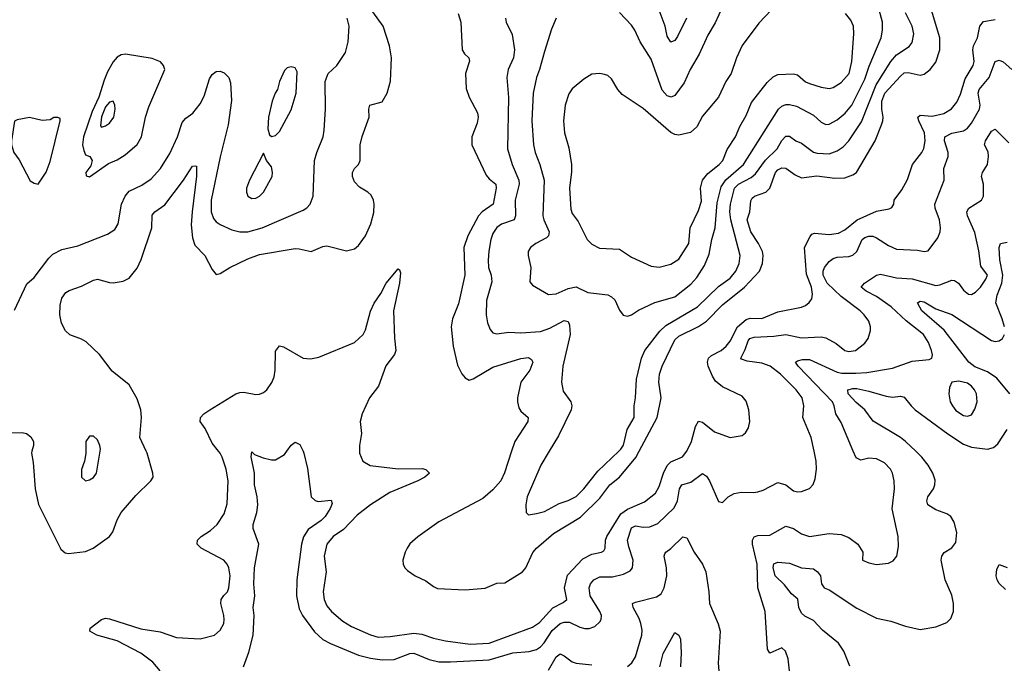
# Model space of a CAD drawing. Header units: inches. Extents: x 1682530 to 1839546, y 640742 to 791647.
# Tile 587 of 656: x 1754837 to 1759816, y 688928 to 692182. Entities that reach past the tile are written whole.
import ezdxf

# ---------------------------------------------------------------- set-up
doc = ezdxf.new("R2010")
doc.units = ezdxf.units.IN
doc.header["$MEASUREMENT"] = 0
doc.layers.add('B7658', color=7, linetype='Continuous')
doc.layers.add('B7659', color=7, linetype='Continuous')

msp = doc.modelspace()

# ---------------------------------------------------------------- linework, layer by layer
at = {"layer": 'B7658', "color": 5}
for points, elevation in [([(1754898.9, 690000), (1754896.3, 689990), (1754904, 689944), (1754914.3, 689810), (1754931.6, 689731.6), (1755044.3, 689504.3), (1755066.9, 689486.9), (1755083.6, 689483.6), (1755170, 689494), (1755207.6, 689510), (1755290, 689568.9), (1755307.2, 689592.8), (1755330, 689653), (1755350, 689690.3), (1755423.3, 689776.7), (1755499.5, 689850), (1755511.3, 689870), (1755509.7, 689890), (1755481.2, 689990), (1755476.6, 690000)], 820), ([(1755170.6, 690000), (1755170.5, 689989.5), (1755164.9, 689950), (1755150, 689908), (1755148.5, 689870), (1755170, 689850.6), (1755190, 689855.5), (1755210, 689867.7), (1755225.1, 689890), (1755242.9, 690000)], 840), ([(1755547.5, 688890), (1755510, 688933.6), (1755450, 688979.7), (1755330, 689040.9), (1755226.9, 689070), (1755191.1, 689090), (1755193.7, 689106.3), (1755250, 689149.1), (1755270, 689155.8), (1755290, 689153.2), (1755450, 689102.9), (1755546.8, 689086.8), (1755630, 689057.8), (1755750, 689052), (1755821.2, 689070), (1755850, 689095.5), (1755869.7, 689130), (1755870.9, 689149.1), (1755869.8, 689170), (1755854.6, 689230), (1755856.1, 689250), (1755869, 689271), (1755888, 689290), (1755893.8, 689310), (1755900.3, 689370), (1755893.8, 689410), (1755885.3, 689430), (1755868.4, 689450), (1755753.6, 689510), (1755733.3, 689530), (1755736.3, 689550), (1755754.7, 689570), (1755801, 689599), (1755834.8, 689630), (1755870, 689683.8), (1755886.2, 689733.8), (1755890.6, 689850), (1755881.2, 689910), (1755859.9, 689970), (1755849.9, 689990), (1755842.2, 690000)], 780), ([(1755968.4, 688910), (1755995.5, 688984.5), (1756016.7, 689070), (1756021.9, 689170), (1756017.3, 689210), (1756026.2, 689270), (1756020.7, 689330), (1756023.4, 689410), (1756046, 689530), (1756017.3, 689610), (1756017.3, 689630), (1756035.3, 689690), (1756040.3, 689730), (1756037.3, 689770), (1756024.4, 689830), (1756024.4, 689890), (1756007.3, 689972.7), (1756010, 689998), (1756024, 689984), (1756067.3, 689967.3), (1756110, 689956.4), (1756130, 689957.1), (1756175.5, 689984.5), (1756187.1, 690000)], 760), ([(1756269.4, 690000), (1756274, 689990), (1756292.3, 689912.3), (1756310.7, 689770), (1756330, 689750.7), (1756346.6, 689746.6), (1756412.2, 689752.2), (1756416.4, 689736.4), (1756406.4, 689710), (1756381.2, 689670), (1756362, 689650), (1756295.6, 689604.4), (1756272.6, 689567.4), (1756262.4, 689530), (1756238, 689350), (1756236.9, 689270), (1756250, 689204.2), (1756267.5, 689170), (1756327.3, 689087.3), (1756370, 689048.7), (1756408, 689028), (1756550, 688968.5), (1756610, 688953.5), (1756670, 688945), (1756730, 688947.5), (1756810, 688978.3), (1756830, 688979.8), (1756908, 688948), (1756956.1, 688936.1), (1757014.9, 688934.9), (1757210, 688946.4), (1757330, 688981), (1757412.7, 688987.3), (1757450, 688998.1), (1757470, 689011.5), (1757488.3, 689031.7), (1757530, 689094), (1757570, 689129.1), (1757590, 689136.6), (1757616.2, 689136.2), (1757670, 689111.4), (1757695.2, 689104.8), (1757716, 689104), (1757745.7, 689114.3), (1757770, 689137.3), (1757776.9, 689150), (1757778, 689170), (1757771.1, 689190), (1757721.5, 689270), (1757716.3, 689310), (1757722.5, 689330), (1757740.3, 689350), (1757770, 689364.8), (1757834.3, 689365.7), (1757890, 689379), (1757924.4, 689395.6), (1757935.6, 689410), (1757939.4, 689450), (1757917, 689517), (1757910.9, 689550), (1757930, 689613.6), (1757950, 689623.5), (1757990, 689616.2), (1758022.6, 689617.4), (1758064.3, 689635.7), (1758146.7, 689713.3), (1758162.3, 689750), (1758172.4, 689810), (1758185.4, 689830), (1758230, 689844.1), (1758290, 689887.4), (1758310, 689874.4), (1758324.9, 689850), (1758370, 689746), (1758390, 689740.7), (1758419.6, 689770), (1758450, 689787.1), (1758486.4, 689793.6), (1758548.7, 689791.3), (1758570, 689795.3), (1758596.3, 689803.7), (1758670, 689842.6), (1758710, 689830.3), (1758750, 689800.3), (1758770, 689795.3), (1758790, 689796.5), (1758830, 689812.7), (1758848.4, 689831.6), (1758859.8, 689860.3), (1758865.7, 689910), (1758864.8, 689950), (1758853.7, 690000)], 760), ([(1756555.4, 690000), (1756555.5, 689990), (1756571.8, 689950), (1756608.8, 689928.8), (1756750, 689912.1), (1756872.2, 689912.2), (1756890, 689908.7), (1756908.7, 689890), (1756884.9, 689870), (1756850.2, 689850), (1756708.4, 689791.6), (1756610.1, 689730), (1756542.7, 689677.3), (1756474.6, 689605.4), (1756421.8, 689570), (1756390.2, 689530), (1756376.3, 689470), (1756386, 689390), (1756371.1, 689290), (1756376.5, 689250), (1756390, 689218.7), (1756414, 689190), (1756470, 689141.1), (1756514.8, 689114.8), (1756610, 689071.5), (1756650, 689060.9), (1756710, 689063.4), (1756830, 689081), (1756870, 689075.1), (1756930, 689055), (1756990, 689041.5), (1757114.9, 689025.1), (1757210, 689030.1), (1757429.9, 689110.1), (1757465, 689135), (1757531.9, 689208.1), (1757585.2, 689234.8), (1757603.2, 689250), (1757591.2, 689310), (1757607.1, 689372.9), (1757684.2, 689455.8), (1757730, 689480.5), (1757778, 689490), (1757790, 689497), (1757797.8, 689510), (1757799.1, 689550), (1757805.4, 689570), (1757877, 689683), (1757910, 689708.2), (1757996.3, 689743.7), (1758051.5, 689788.5), (1758070, 689821.5), (1758092.2, 689890), (1758111.6, 689928.4), (1758130, 689946.6), (1758188.4, 689971.6), (1758209.8, 690000)], 780), ([(1757323.9, 690000), (1757288.6, 689891.4), (1757269.1, 689850.9), (1757230, 689805.3), (1757177.9, 689762.1), (1756955.9, 689644.1), (1756850, 689568.2), (1756810, 689531.5), (1756795.3, 689510), (1756785.3, 689490), (1756774.9, 689450), (1756776.3, 689430), (1756784, 689410), (1756797.3, 689397.3), (1756837.3, 689370), (1756890, 689344.9), (1756930, 689315.8), (1756950, 689307), (1757090, 689299.5), (1757190, 689307.6), (1757250, 689332.9), (1757290, 689334.9), (1757379.8, 689390), (1757396.3, 689410), (1757432.3, 689487.7), (1757449.5, 689510.5), (1757535.5, 689584.5), (1757672.9, 689667.1), (1757770, 689763.5), (1757821.7, 689830), (1757869.5, 689870), (1757952.1, 689967.9), (1757969.2, 690000)], 820), ([(1757514.7, 690000), (1757472.4, 689930), (1757402.3, 689770), (1757395.3, 689730), (1757398, 689690), (1757410, 689678), (1757450, 689685.3), (1757490, 689695), (1757564.1, 689735.9), (1757610, 689750.9), (1757650, 689770.7), (1757689.3, 689810), (1757759.7, 689900.3), (1757865.7, 690000)], 840), ([(1758729.6, 688890), (1758723, 688950), (1758709.7, 688989.7), (1758690, 689007), (1758630, 688979.3), (1758618.7, 688998.7), (1758605.5, 689190), (1758569.8, 689310), (1758565.7, 689430), (1758542.1, 689530), (1758541.8, 689550), (1758550, 689567), (1758570, 689574), (1758630, 689575.9), (1758710, 689621.2), (1758750, 689610.2), (1758790, 689582.4), (1758830, 689569), (1758930, 689585), (1758990, 689579.7), (1759030, 689563.6), (1759074.9, 689530), (1759100.5, 689490), (1759098.8, 689450), (1759130, 689435.8), (1759170, 689428.4), (1759230, 689434.4), (1759253.6, 689446.4), (1759271.5, 689470), (1759281, 689519), (1759278.3, 689570), (1759249, 689709), (1759259.8, 689810), (1759259.3, 689850), (1759250, 689889.2), (1759239.7, 689910), (1759210, 689941.3), (1759170, 689961.7), (1759130, 689965.1), (1759090, 689955.6), (1759066.1, 689966.1), (1759051.7, 690000)], 740), ([(1759034.3, 688914.3), (1759004.1, 688990), (1758977.8, 689030), (1758895.6, 689095.6), (1758850, 689143.7), (1758807.2, 689167.2), (1758790, 689182.2), (1758776.5, 689210), (1758772.3, 689252.3), (1758738.8, 689278.8), (1758704.5, 689324.5), (1758656.7, 689370), (1758647.1, 689412.9), (1758650, 689430.3), (1758670, 689439.3), (1758730, 689434.2), (1758790, 689410.8), (1758850, 689405.8), (1758870.9, 689390.9), (1758886.3, 689370), (1758891.8, 689330), (1758905.5, 689310), (1758930, 689299.3), (1759070, 689206.6), (1759170, 689155.9), (1759241.4, 689141.4), (1759316.1, 689116.1), (1759390, 689099), (1759470, 689111.8), (1759525.3, 689134.7), (1759545.5, 689154.5), (1759559.2, 689190), (1759559.3, 689230), (1759550, 689272.7), (1759516.9, 689350), (1759497.1, 689450), (1759499.2, 689470), (1759511.4, 689488.6), (1759550, 689511.7), (1759570, 689538.4), (1759575.3, 689590), (1759562, 689642), (1759545.4, 689670), (1759524.2, 689684.2), (1759470, 689704.2), (1759429.7, 689730), (1759423.1, 689750), (1759429.7, 689769.7), (1759456.8, 689810), (1759464.8, 689830), (1759465.8, 689854.2), (1759454.5, 689890), (1759431.3, 689930), (1759398.5, 689970), (1759367.5, 690000)], 720), ([(1757910, 688911.8), (1757932.1, 688930), (1757950, 688960.5), (1757982.9, 689070), (1757984.9, 689095.1), (1757978.1, 689130), (1757970, 689155.3), (1757939.3, 689210), (1757935.6, 689230), (1757950, 689237.2), (1758056.6, 689263.4), (1758080.2, 689279.8), (1758096.1, 689310), (1758108.5, 689370), (1758106.8, 689410), (1758095.1, 689470), (1758098.8, 689481.2), (1758103.6, 689490), (1758130, 689508.9), (1758190, 689567), (1758210, 689561.6), (1758248, 689490), (1758290, 689428.8), (1758307, 689390), (1758322.3, 689290), (1758324.7, 689230), (1758368.2, 689128.2), (1758378.9, 689090), (1758369, 688929), (1758372, 688890)], 740), ([(1759820.9, 689300.9), (1759790, 689331), (1759778.7, 689350), (1759774.2, 689370), (1759777.6, 689402.4), (1759790, 689428), (1759830, 689412.4)], 680), ([(1758073, 688910), (1758090, 688977), (1758150, 689084), (1758170, 689070.7), (1758179, 689050), (1758181.3, 688981.3), (1758177.5, 688910)], 720), ([(1757510, 688894.2), (1757550, 688961.3), (1757570, 688975.5), (1757590, 688966.4), (1757630, 688935.6), (1757650, 688929.3), (1757730, 688919.7)], 740)]:
    msp.add_lwpolyline(points, dxfattribs=dict(at, elevation=elevation))
at = {"layer": 'B7659', "color": 5}
for points, elevation in [([(1758701.1, 692298.9), (1758574.8, 692165.2), (1758490, 692051.6), (1758460.9, 691990), (1758434, 691910), (1758407, 691870), (1758370.3, 691790), (1758290, 691693.6), (1758260.2, 691639.8), (1758228.5, 691611.5), (1758170, 691598.8), (1758150, 691602), (1758130, 691611.9), (1757990, 691733.3), (1757883.8, 691803.8), (1757861, 691830), (1757830, 691882.9), (1757810, 691900.7), (1757794.4, 691905.6), (1757770, 691909.5), (1757730, 691906.6), (1757690, 691880.9), (1757630, 691832.3), (1757613.4, 691806.6), (1757595.2, 691750), (1757587.2, 691670), (1757591.3, 691610), (1757613.7, 691533.7), (1757626.2, 691450), (1757626.5, 691413.5), (1757617.5, 691330), (1757624, 691224), (1757630, 691201.6), (1757661.4, 691161.4), (1757706, 691070), (1757730, 691047), (1757767.8, 691027.8), (1757870, 691022), (1757930, 690982.3), (1758030, 690936), (1758070.2, 690930.3), (1758130, 690945.5), (1758170, 690971.4), (1758220.2, 691050), (1758226.3, 691130), (1758270, 691218), (1758284.5, 691264.5), (1758279.5, 691330), (1758289.2, 691370.8), (1758316, 691404), (1758373.6, 691450), (1758391.5, 691470), (1758414.6, 691525.4), (1758456.2, 691590), (1758477.8, 691642.2), (1758510, 691698), (1758536.6, 691763.4), (1758616.1, 691863.9), (1758647.5, 691892.5), (1758670, 691905.4), (1758750, 691909.2), (1758770, 691903.9), (1758810, 691868.8), (1758830, 691859.1), (1758890, 691841.4), (1758930, 691835), (1758950, 691839), (1758990, 691864.3), (1759030.4, 691910), (1759044.1, 691970), (1759054.6, 692110), (1759052.3, 692150), (1759039.6, 692179.6), (1759012.7, 692212.7)], 880), ([(1758408.4, 692290), (1758353.2, 692166.8), (1758315.7, 692104.3), (1758272.9, 692007.1), (1758227.7, 691930), (1758196.3, 691863.7), (1758150, 691798.3), (1758130.7, 691790), (1758110, 691798), (1758086.3, 691826.3), (1758030, 691982.4), (1757974.2, 692070), (1757946.9, 692130), (1757930, 692155.1), (1757870, 692218.4)], 860), ([(1755476.6, 690000), (1755444.2, 690070), (1755452.5, 690170), (1755449.8, 690210), (1755430, 690265.6), (1755390, 690335.4), (1755305, 690405), (1755240.9, 690490), (1755172.8, 690552.8), (1755150, 690566.6), (1755090, 690588.7), (1755068.6, 690608.6), (1755048.3, 690648.3), (1755039.6, 690690), (1755040.9, 690739.1), (1755050, 690774.4), (1755070, 690802.6), (1755086.6, 690813.4), (1755150, 690835.2), (1755210, 690865.2), (1755230.9, 690870.9), (1755290, 690853), (1755310, 690852), (1755360.4, 690859.6), (1755390, 690875.3), (1755430, 690925.7), (1755451.2, 690970), (1755504.5, 691130), (1755506.9, 691193.1), (1755519.8, 691210), (1755570, 691245.8), (1755665.2, 691370), (1755710, 691441.1), (1755723.6, 691443.6), (1755730, 691442), (1755731, 691391), (1755708.2, 691210), (1755704.4, 691144.4), (1755710, 691079.1), (1755722.7, 691042.7), (1755772.4, 690990), (1755810, 690918.8), (1755830, 690894), (1755850, 690899.3), (1755899.7, 690930), (1755990, 690972.5), (1756050, 690995.8), (1756230, 691024.7), (1756250, 691024.2), (1756310, 691010.3), (1756370, 691034.9), (1756390, 691038.5), (1756490, 691013.8), (1756530, 691024.3), (1756550, 691040.2), (1756585.2, 691090), (1756611.6, 691150), (1756628.1, 691208.1), (1756629.8, 691250), (1756626.3, 691270), (1756614.5, 691294.5), (1756596.9, 691310), (1756554.8, 691334.8), (1756530, 691361.6), (1756519.8, 691390), (1756520.4, 691410), (1756529.8, 691430.2), (1756549.6, 691450), (1756558.9, 691470), (1756558.4, 691550), (1756568.5, 691591.5), (1756603.5, 691690), (1756602.6, 691730), (1756607.6, 691750), (1756670, 691767.2), (1756695.4, 691810), (1756711.5, 691871.5), (1756717.2, 691990), (1756707, 692050), (1756674, 692150), (1756622, 692222)], 820), ([(1757550.2, 692189.8), (1757525.6, 692134.4), (1757490, 692021.2), (1757465.4, 691930), (1757449.4, 691890), (1757432.7, 691810), (1757426.8, 691670), (1757435.5, 691550), (1757443.5, 691510), (1757467.6, 691450), (1757489.5, 691370), (1757482.3, 691190), (1757486.4, 691170), (1757514.2, 691110), (1757510.2, 691090), (1757500.1, 691079.9), (1757446.4, 691050), (1757420.4, 691030), (1757408.7, 691010), (1757408.7, 690990), (1757421.5, 690930), (1757417.1, 690857.1), (1757430, 690840.5), (1757510, 690792), (1757550, 690796.5), (1757610, 690823.2), (1757650, 690831.4), (1757710, 690802.2), (1757810, 690790.2), (1757830, 690780.8), (1757846.2, 690766.2), (1757870, 690713.4), (1757887.5, 690687.5), (1757910, 690683.1), (1757930, 690690.3), (1757965.8, 690714.2), (1758048.3, 690751.7), (1758150, 690780.1), (1758230, 690844.7), (1758260.8, 690879.2), (1758300.1, 690939.9), (1758323.6, 690996.4), (1758336.7, 691070), (1758353.5, 691130), (1758364.4, 691255.6), (1758383.4, 691336.6), (1758407.2, 691372.8), (1758496, 691450), (1758673.8, 691730), (1758690, 691744.1), (1758710, 691752.7), (1758730, 691753.7), (1758765.3, 691745.3), (1758850, 691698.6), (1758890, 691663.2), (1758912.8, 691652.8), (1758930, 691654), (1758970, 691676.1), (1759010.2, 691709.7), (1759044.4, 691750), (1759110, 691881.3), (1759132.5, 691947.5), (1759192.4, 692090), (1759199.5, 692130), (1759199.1, 692170), (1759177.7, 692250)], 860), ([(1757969.2, 690000), (1758059.9, 690170), (1758079.9, 690270), (1758069, 690349), (1758072.3, 690390), (1758085.6, 690430), (1758150, 690564.1), (1758170, 690581.4), (1758269.6, 690630.4), (1758310, 690657.5), (1758390, 690740.1), (1758502.2, 690830), (1758578.5, 690910), (1758592.5, 690950), (1758595.7, 690990), (1758592.4, 691010), (1758573.3, 691050), (1758533.5, 691110), (1758515.7, 691170), (1758529.1, 691210.9), (1758533.2, 691266.8), (1758540.8, 691279.2), (1758552.1, 691290), (1758609.4, 691310.5), (1758620.3, 691319.6), (1758630, 691330.3), (1758659.2, 691410), (1758670, 691423.5), (1758690, 691433.7), (1758710, 691431.9), (1758757.6, 691397.6), (1758790, 691383.2), (1758867.5, 691392.5), (1758958.3, 691381.7), (1759010, 691382.5), (1759050, 691397.1), (1759068.7, 691410), (1759163.2, 691570), (1759195.2, 691650), (1759201.8, 691670), (1759202.3, 691690), (1759195.9, 691730), (1759196, 691770), (1759211.9, 691810), (1759290, 691896.8), (1759310, 691913.2), (1759330, 691915.9), (1759390, 691902.4), (1759410, 691906.7), (1759441.4, 691930), (1759470, 691967.3), (1759490.3, 692029.7), (1759488.9, 692090), (1759448.1, 692230)], 820), ([(1758209.3, 692190), (1758163.2, 692096.8), (1758150, 692077.7), (1758130, 692068.3), (1758110, 692098.4), (1758101.5, 692150), (1758070, 692229.7)], 840), ([(1754810, 690713), (1754872.8, 690847.2), (1754910, 690879.1), (1754983.8, 690976.2), (1755004, 690995.9), (1755050, 691020.2), (1755130, 691039.6), (1755281.4, 691098.6), (1755318.3, 691121.7), (1755334.5, 691150), (1755351.3, 691250), (1755370.6, 691290), (1755390, 691314.7), (1755454.6, 691345.4), (1755501.9, 691378.1), (1755548.7, 691430), (1755595.1, 691504.9), (1755634, 691590), (1755658.4, 691661.6), (1755676.4, 691683.6), (1755713, 691710), (1755750, 691756.4), (1755770, 691796.3), (1755796.9, 691883.1), (1755810, 691904.4), (1755830, 691920.3), (1755850, 691921.1), (1755870, 691913.1), (1755894.6, 691890), (1755902.4, 691862.4), (1755907.1, 691772.9), (1755891.3, 691650), (1755850, 691489.3), (1755804.4, 691270), (1755805.3, 691210), (1755816.7, 691176.7), (1755830, 691160.2), (1755850, 691146.5), (1755910, 691119.7), (1755950.2, 691110.2), (1755990, 691110.1), (1756063, 691130), (1756270, 691218.3), (1756288.9, 691231.1), (1756305.1, 691250), (1756321.5, 691290), (1756327.7, 691470), (1756338.7, 691510), (1756370.9, 691590), (1756376.3, 691623.7), (1756383.8, 691730), (1756381, 691870), (1756396.8, 691910), (1756439.7, 691950), (1756484.1, 692015.9), (1756498, 692070), (1756502, 692150), (1756492.8, 692190)], 840), ([(1757054, 692214), (1757067.7, 692170), (1757074.9, 692030), (1757086, 692010), (1757107.7, 691990), (1757111.7, 691971.7), (1757091.3, 691910), (1757094.3, 691834.3), (1757109, 691790), (1757150.9, 691710.9), (1757155.5, 691690), (1757150, 691659.3), (1757123.6, 691590), (1757122.8, 691550), (1757195.7, 691395.7), (1757210, 691377.8), (1757244.9, 691350), (1757245.3, 691330), (1757230.1, 691250), (1757175.1, 691210), (1757156.8, 691190), (1757103.5, 691090), (1757082.6, 691030), (1757087, 690890), (1757055, 690745), (1757025, 690670), (1757019, 690630), (1757029.1, 690530.9), (1757050, 690435.5), (1757071.9, 690391.9), (1757090, 690372.2), (1757110, 690360.4), (1757130, 690365.7), (1757230, 690425.8), (1757370, 690468.9), (1757410, 690474.5), (1757424.3, 690464.3), (1757431, 690450), (1757415.7, 690410), (1757370.2, 690350), (1757354, 690270), (1757353.4, 690250), (1757360, 690220), (1757370, 690203.6), (1757407.9, 690170), (1757406.5, 690150), (1757340.2, 690050), (1757323.9, 690000)], 820), ([(1757293.1, 692190), (1757296.9, 692170), (1757327, 692107), (1757338.5, 692030), (1757333.7, 691990), (1757307.3, 691930), (1757299.7, 691890), (1757308.2, 691788.2), (1757304.1, 691530), (1757326.6, 691450), (1757360.4, 691370), (1757363.1, 691350), (1757342.4, 691270), (1757344, 691190), (1757336.9, 691170), (1757272.3, 691147.7), (1757250, 691131.6), (1757230, 691101.1), (1757218.5, 691070), (1757208.4, 691011.6), (1757206.3, 690966.3), (1757208.1, 690930), (1757220.6, 690890), (1757223.4, 690856.6), (1757198, 690762), (1757196.3, 690690), (1757201.8, 690650), (1757215.6, 690615.6), (1757230, 690599.6), (1757250, 690593.8), (1757310, 690602.3), (1757370, 690599.4), (1757470, 690606.2), (1757517.9, 690622.1), (1757590, 690661.6), (1757610, 690656.2), (1757617.3, 690637.3), (1757620.1, 690590), (1757583.5, 690430), (1757576.5, 690350), (1757584.5, 690304.5), (1757624.2, 690250), (1757627.9, 690230), (1757624.9, 690210), (1757561.9, 690078.1), (1757514.7, 690000)], 840), ([(1757865.7, 690000), (1757876.3, 690010), (1757890, 690030.4), (1757909, 690110), (1757943.1, 690170), (1757943.5, 690230), (1757951.4, 690270), (1757954.9, 690365.1), (1757980.3, 690470), (1757997.4, 690510), (1758073.1, 690606.9), (1758103.3, 690636.7), (1758264.8, 690730), (1758370, 690833.9), (1758430, 690875.3), (1758457.3, 690910), (1758474.2, 690950), (1758480.5, 690990), (1758432.6, 691170), (1758427.4, 691210), (1758430.7, 691250), (1758451.7, 691330), (1758471.1, 691350), (1758535.3, 691384.7), (1758557.6, 691402.4), (1758607.8, 691472.2), (1758666.9, 691530), (1758690, 691571.8), (1758710, 691592.7), (1758730, 691594), (1758762, 691570), (1758790, 691557.2), (1758850, 691511.6), (1758870, 691507.5), (1758930, 691503.5), (1758970, 691519.8), (1759001.2, 691538.8), (1759029.9, 691570), (1759094, 691666), (1759167.4, 691852.6), (1759241.5, 691970), (1759270, 692005.1), (1759334.1, 692045.9), (1759350, 692066.7), (1759357.8, 692110), (1759349, 692150), (1759316.7, 692216.7)], 840), ([(1758209.8, 690000), (1758210, 690000.2), (1758233.6, 690050), (1758254.4, 690125.6), (1758270, 690152.8), (1758290, 690148), (1758350, 690099.1), (1758430, 690070.3), (1758490, 690079.5), (1758507.3, 690092.8), (1758521.3, 690118.7), (1758528.2, 690150), (1758523, 690210), (1758510, 690253.2), (1758490, 690279.5), (1758390, 690326.2), (1758355.2, 690355.2), (1758339.7, 690379.7), (1758318.8, 690430), (1758314.8, 690450), (1758319, 690470), (1758335.4, 690484.6), (1758384.5, 690510), (1758408.6, 690531.4), (1758430, 690557.6), (1758466.5, 690630), (1758510, 690667), (1758530, 690673.3), (1758590, 690671.8), (1758670, 690705.3), (1758790, 690729.1), (1758810, 690737.3), (1758828.4, 690751.6), (1758842, 690770), (1758846.3, 690793.7), (1758840.2, 690830), (1758815.9, 690895.9), (1758804.9, 691030), (1758833.8, 691086.2), (1758842.8, 691097.2), (1758856.6, 691103.4), (1758930, 691095.5), (1758977.4, 691102.6), (1759010, 691120.1), (1759071.8, 691170), (1759170, 691213.4), (1759233.8, 691226.2), (1759247.3, 691232.8), (1759257.4, 691250), (1759258.5, 691270), (1759298.1, 691321.9), (1759325.7, 691374.3), (1759350.6, 691450), (1759397.8, 691510), (1759408.8, 691531.2), (1759415.7, 691570), (1759412.5, 691610), (1759383.6, 691670), (1759378.8, 691690), (1759390, 691699.3), (1759450, 691694.1), (1759510, 691708.3), (1759548.9, 691731.1), (1759574.7, 691765.3), (1759593.8, 691806.2), (1759617, 691883), (1759658.6, 691950), (1759663.1, 691970), (1759656.9, 692030), (1759659.1, 692050), (1759680.2, 692090), (1759691.5, 692150), (1759710, 692173.2), (1759770, 692182.6)], 780), ([(1758853.7, 690000), (1758838.3, 690070), (1758796.8, 690170), (1758801.4, 690230), (1758794, 690270), (1758763.1, 690310), (1758684.1, 690390), (1758632.2, 690430), (1758590, 690446.3), (1758516, 690456), (1758486, 690466), (1758483.5, 690470), (1758505.9, 690514.1), (1758521.2, 690558.8), (1758529, 690571), (1758550, 690576.4), (1758650, 690581.5), (1758710, 690590.1), (1758790, 690573.8), (1758890, 690579), (1758912.9, 690572.9), (1758965.6, 690545.6), (1759010, 690510.3), (1759030, 690503.8), (1759062.9, 690510), (1759110, 690547), (1759126.6, 690570), (1759138.3, 690610), (1759138.3, 690630), (1759130, 690658), (1759107.6, 690690), (1759086.3, 690710), (1758990, 690783.2), (1758919.5, 690850), (1758899.4, 690890), (1758898.9, 690910), (1758906.9, 690930), (1758930, 690958.8), (1758950, 690974.2), (1758970, 690981.2), (1759030, 690984.8), (1759050, 690991.1), (1759070, 691010.3), (1759097.5, 691070), (1759110, 691081.2), (1759130, 691087.6), (1759150, 691087), (1759170, 691079.8), (1759230, 691039.7), (1759270, 691022.3), (1759376.7, 691016.7), (1759410, 691010.3), (1759430, 691013.4), (1759480.3, 691079.7), (1759491.6, 691110), (1759493.2, 691130), (1759487.1, 691170), (1759466.3, 691230), (1759463.9, 691250), (1759511.6, 691370), (1759509, 691430), (1759531.5, 691490), (1759532.1, 691510), (1759513.2, 691570), (1759515.3, 691590), (1759550, 691608.9), (1759610, 691619.5), (1759630, 691634), (1759650, 691659.7), (1759690.8, 691730), (1759694, 691750), (1759683.2, 691810), (1759687.8, 691830), (1759738.8, 691890), (1759770, 691971.6), (1759790, 691977.2), (1759810, 691968.4), (1759854.3, 691930)], 760), ([(1759051.7, 690000), (1758990, 690145.1), (1758962.9, 690190), (1758955.9, 690230), (1758946, 690250), (1758773.5, 690430), (1758759.5, 690450), (1758770, 690457.6), (1758795.3, 690464.7), (1758830, 690464.1), (1758970, 690399.4), (1758994.8, 690394.8), (1759065.4, 690394.6), (1759121, 690399), (1759250, 690419.7), (1759350, 690456.2), (1759436.2, 690463.8), (1759449.4, 690470.6), (1759451.8, 690488.2), (1759448, 690510), (1759432.7, 690550), (1759406.4, 690590), (1759320, 690660), (1759244.3, 690730), (1759170, 690783.2), (1759117.7, 690810), (1759091.3, 690830), (1759107.8, 690850), (1759170, 690891.3), (1759190, 690895.9), (1759270, 690876.6), (1759350, 690871.9), (1759470, 690838.9), (1759490, 690840.8), (1759550, 690865.6), (1759563.2, 690863.2), (1759584.6, 690850), (1759610, 690814.9), (1759634.2, 690794.2), (1759650, 690792.4), (1759670, 690803.7), (1759695.1, 690830), (1759722.9, 690870), (1759730.9, 690890), (1759696.5, 690936.5), (1759686, 691014), (1759666.7, 691106.7), (1759629.8, 691190), (1759625.6, 691210), (1759636.9, 691230), (1759700.7, 691270), (1759709.7, 691290), (1759710.9, 691350), (1759700.4, 691390), (1759705.4, 691410), (1759729.8, 691450), (1759736.5, 691490), (1759734.3, 691514.3), (1759715.6, 691550), (1759719.8, 691570), (1759750, 691618.4), (1759770, 691628.5), (1759839.2, 691559.2)], 740), ([(1759816.4, 690630), (1759805.3, 690670), (1759773.2, 690750), (1759780.1, 690790), (1759802.3, 690850), (1759808.1, 690890), (1759792.3, 690967.7), (1759789, 691031), (1759797, 691050), (1759830, 691057.7)], 720), ([(1755842.2, 690000), (1755810, 690041.8), (1755775, 690115), (1755749.1, 690150), (1755751.2, 690170), (1755768.1, 690190), (1755797.5, 690210), (1755930, 690290.5), (1755950, 690298), (1755970, 690298.3), (1756030, 690287.7), (1756050, 690289.2), (1756070, 690296.9), (1756086.9, 690310), (1756112.5, 690347.5), (1756123.1, 690376.9), (1756128.6, 690410), (1756130, 690506.8), (1756150, 690534), (1756170, 690528.5), (1756270, 690470.3), (1756307.6, 690467.6), (1756350, 690476.5), (1756530, 690550.3), (1756573.5, 690590), (1756586.1, 690613.9), (1756610, 690708.2), (1756629.7, 690749.7), (1756662.6, 690797.4), (1756690, 690850.3), (1756750, 690922.8), (1756757.1, 690917.1), (1756762, 690902), (1756757.8, 690850), (1756726.6, 690710), (1756731.6, 690571.6), (1756738.9, 690510), (1756732.1, 690490), (1756687.6, 690432.4), (1756650.9, 690330), (1756605.5, 690270), (1756568.9, 690190), (1756557.8, 690150), (1756565.2, 690090), (1756555.2, 690030), (1756555.4, 690000)], 780), ([(1759843.5, 690290), (1759778.1, 690370), (1759730, 690401.5), (1759667, 690427), (1759636.8, 690450), (1759512, 690612), (1759397.8, 690710), (1759376.3, 690750), (1759390, 690758.2), (1759410, 690755.5), (1759470, 690720.6), (1759550, 690691.7), (1759750, 690560.8), (1759770, 690555.8), (1759790, 690557.8), (1759807.1, 690570), (1759816.2, 690590)], 720), ([(1759367.5, 690000), (1759315.8, 690050), (1759290, 690070.3), (1759152, 690152), (1759110, 690209.8), (1759066.1, 690246.1), (1759026, 690290), (1759025.1, 690310), (1759050, 690317.1), (1759070, 690316.8), (1759130, 690304.4), (1759217.9, 690277.9), (1759250, 690274), (1759290, 690277.9), (1759310, 690274), (1759343.8, 690230), (1759365.6, 690210), (1759530, 690087.9), (1759610, 690035.4), (1759650, 690020.1), (1759729.8, 690010.2), (1759760.6, 690019.4), (1759782.2, 690037.8), (1759830, 690110.7)], 720), ([(1754581.1, 690000), (1754610, 690024.9), (1754650, 690044.9), (1754690, 690057.3), (1754730, 690057.3), (1754790, 690093), (1754850, 690095.5), (1754871.3, 690090), (1754892.8, 690072.8), (1754906.8, 690050), (1754906.8, 690030), (1754898.9, 690000)], 820), ([(1755242.9, 690000), (1755244.5, 690010), (1755242, 690030), (1755230, 690057.2), (1755210, 690077.2), (1755190, 690077.2), (1755170.7, 690050), (1755170.6, 690000)], 840), ([(1756187.1, 690000), (1756210, 690030.6), (1756230, 690046.8), (1756253.7, 690033.7), (1756269.4, 690000)], 760)]:
    msp.add_lwpolyline(points, dxfattribs=dict(at, elevation=elevation))
for points, elevation in [([(1755372.4, 692007.6), (1755350, 692003.9), (1755330, 691993.2), (1755310, 691969.8), (1755281.1, 691918.9), (1755263.3, 691876.7), (1755236.2, 691790), (1755202.4, 691717.6), (1755159.7, 691590), (1755155.1, 691550), (1755160.8, 691520.8), (1755170, 691499.3), (1755191, 691490), (1755202.8, 691470), (1755195.9, 691444.1), (1755171.3, 691410), (1755172, 691392), (1755190, 691388), (1755285.6, 691454.4), (1755330, 691474), (1755370, 691499.5), (1755430, 691550.6), (1755452, 691590), (1755472.3, 691690), (1755490, 691741.6), (1755569.8, 691930), (1755564.7, 691950), (1755548.6, 691968.6), (1755506.1, 691986.1)], 860), ([(1756210, 691943.7), (1756190, 691938), (1756175.2, 691924.8), (1756150.7, 691870), (1756140.7, 691830), (1756128.6, 691811.4), (1756112.7, 691770), (1756094.9, 691690), (1756090.7, 691630), (1756099.8, 691599.8), (1756110, 691591), (1756130, 691597.3), (1756150, 691617.3), (1756210, 691726.4), (1756235.5, 691810), (1756239.1, 691919.1), (1756230, 691938)], 860), ([(1755310, 691769.4), (1755290, 691765.7), (1755270, 691741.1), (1755250, 691691.2), (1755245.9, 691645.9), (1755250, 691639.5), (1755270, 691644.9), (1755290, 691658.7), (1755312, 691690), (1755319.8, 691730), (1755318, 691750)], 880), ([(1755030, 691688), (1755010, 691688), (1754990, 691675.3), (1754950, 691672.7), (1754886.8, 691686.8), (1754823.4, 691676.6), (1754810, 691669), (1754795.3, 691570), (1754795.8, 691550), (1754806.4, 691510), (1754833.5, 691473.5), (1754890, 691367.7), (1754910, 691354.8), (1754930, 691351), (1754970, 691411), (1754990, 691464.7), (1755042, 691670), (1755042, 691682)], 860), ([(1756070, 691508), (1755998, 691370), (1755984, 691330), (1755983.6, 691310), (1755990.5, 691290), (1756010, 691278.9), (1756030, 691279.6), (1756050, 691290.3), (1756069.7, 691310), (1756112.6, 691390), (1756115.4, 691410), (1756110, 691439), (1756084, 691470)], 860), ([(1759585.5, 690354.5), (1759550.5, 690349.5), (1759538, 690322), (1759534.6, 690290), (1759542.4, 690250), (1759553.6, 690230), (1759570, 690206.7), (1759610, 690180.8), (1759630, 690176.9), (1759650, 690184.9), (1759667.3, 690212.7), (1759677.7, 690250), (1759674.6, 690290), (1759665.7, 690310), (1759650, 690329.7), (1759630, 690344.4)], 740)]:
    msp.add_lwpolyline(points, close=True, dxfattribs=dict(at, elevation=elevation))

doc.saveas('drawing.dxf')
